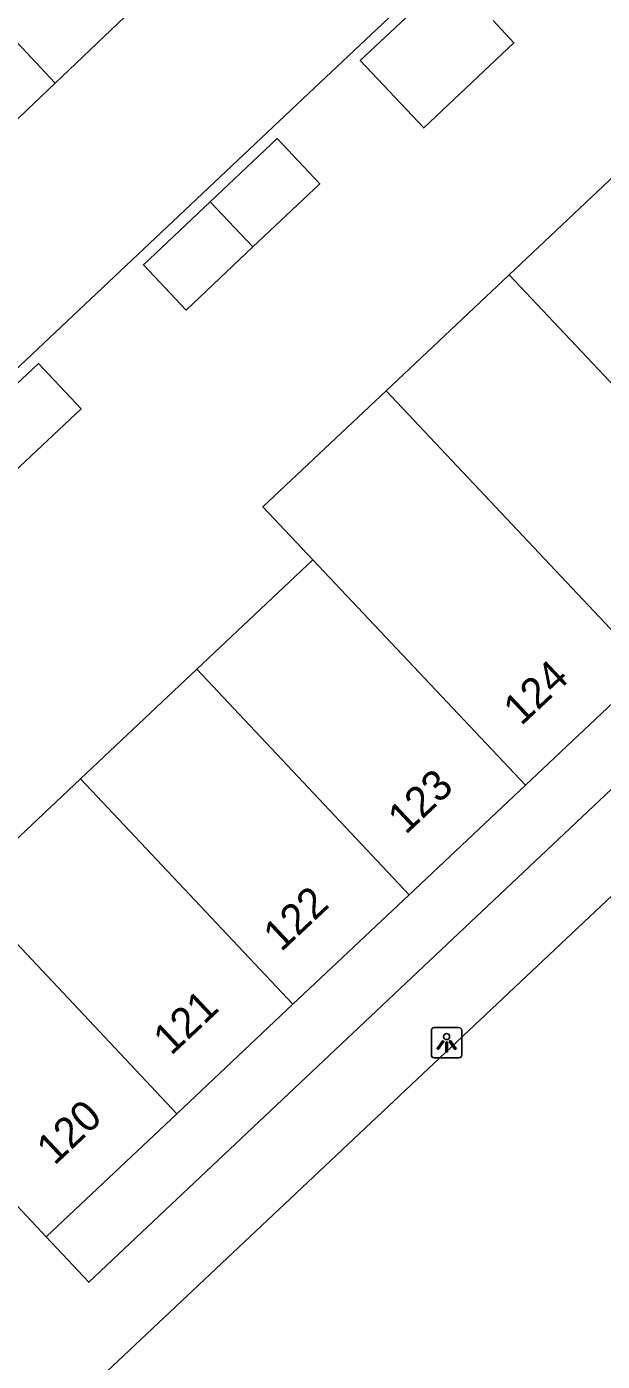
# Model space of a CAD drawing. Extents: x 162542 to 163144, y 380786 to 381511.
# Drawn here: x 162845.82 to 162864.72, y 381310.17 to 381354.01 of the extents above; entities that cross this region are included whole.
import ezdxf

# ---------------------------------------------------------------- set-up
doc = ezdxf.new("R2010")
doc.units = 0
for name, color, linetype in [('IMGEO_Lichtpunt', 7, 'Continuous'), ('IMGEO_Pand', 7, 'Continuous'), ('IMGEO_Pand_nummerreeks', 7, 'Continuous'), ('IMGEO_Rijbaan_lokaal_open', 7, 'Continuous'), ('IMGEO_Voetpad_open', 7, 'Continuous')]:
    doc.layers.add(name, color=color, linetype=linetype)

msp = doc.modelspace()

# ---------------------------------------------------------------- linework, layer by layer
at = {"layer": 'IMGEO_Lichtpunt'}
for p, q in [((162859.109, 381321.043), (162859.109, 381320.236)), ((162859.109, 381321.043), (162859.109, 381320.236)), ((162860.011, 381321.138), (162859.203, 381321.138)), ((162860.011, 381321.138), (162859.203, 381321.138)), ((162860.105, 381320.236), (162860.105, 381321.043)), ((162860.105, 381320.236), (162860.105, 381321.043)), ((162859.203, 381320.142), (162860.011, 381320.142)), ((162859.203, 381320.142), (162860.011, 381320.142))]:
    msp.add_line(p, q, dxfattribs=at)
for points in [[(162859.483, 381320.707), (162859.522, 381320.679), (162859.334, 381320.417), (162859.296, 381320.444), (162859.483, 381320.707)], [(162859.585, 381320.659), (162859.632, 381320.659), (162859.632, 381320.337), (162859.585, 381320.337), (162859.585, 381320.659)], [(162859.695, 381320.679), (162859.733, 381320.706), (162859.92, 381320.444), (162859.881, 381320.416), (162859.695, 381320.679)]]:
    msp.add_lwpolyline(points, dxfattribs=at)
msp.add_circle((162859.608, 381320.841), 0.0994, dxfattribs=at)
for centre, start, end in [((162859.203, 381321.043), 90, 180), ((162859.203, 381321.043), 90, 180), ((162860.011, 381321.043), 0, 90), ((162860.011, 381321.043), 0, 90), ((162859.203, 381320.236), 180, 270), ((162859.203, 381320.236), 180, 270), ((162860.011, 381320.236), 270, 0), ((162860.011, 381320.236), 270, 360)]:
    msp.add_arc(centre, 0.0946, start, end, dxfattribs=at)
at = {"layer": 'IMGEO_Pand'}
for points in [[(162859.742, 381355.695), (162856.771, 381352.896), (162858.855, 381350.683), (162861.817, 381353.483), (162861.133, 381354.212)], [(162853.248, 381346.777), (162855.442, 381348.851), (162854.038, 381350.332), (162851.845, 381348.26)], [(162867.365, 381347.936), (162865.712, 381349.675), (162861.666, 381345.864)], [(162851.845, 381348.26), (162849.648, 381346.183), (162851.053, 381344.702), (162853.248, 381346.777)], [(162851.845, 381348.26), (162853.248, 381346.777)], [(162861.666, 381345.864), (162857.621, 381342.054)], [(162861.666, 381345.864), (162870.286, 381336.713)], [(162845.401, 381339.392), (162847.602, 381341.461), (162846.202, 381342.951), (162843.998, 381340.883)], [(162857.621, 381342.054), (162853.575, 381338.243), (162855.218, 381336.499)], [(162857.621, 381342.054), (162866.24, 381332.903)], [(162855.218, 381336.499), (162851.401, 381332.903)], [(162855.218, 381336.499), (162862.194, 381329.093)], [(162851.401, 381332.903), (162847.585, 381329.306)], [(162851.401, 381332.903), (162858.378, 381325.499)], [(162866.24, 381332.903), (162862.194, 381329.093)], [(162847.585, 381329.306), (162843.768, 381325.71)], [(162847.585, 381329.306), (162854.56, 381321.903)], [(162862.194, 381329.093), (162858.378, 381325.499)], [(162850.743, 381318.308), (162843.768, 381325.71)], [(162858.378, 381325.499), (162854.56, 381321.903)], [(162854.56, 381321.903), (162850.743, 381318.308)], [(162846.452, 381314.267), (162850.743, 381318.308)], [(162846.452, 381314.267), (162843.879, 381316.998)]]:
    msp.add_lwpolyline(points, dxfattribs=at)
at = {"layer": 'IMGEO_Rijbaan_lokaal_open'}
for points in [[(162831.86, 381329.93), (162855.45, 381352.176), (162886.791, 381381.672)], [(162863.244, 381367.866), (162846.747, 381352.149)], [(162846.747, 381352.149), (162845.83, 381351.275), (162844.405, 381349.917)]]:
    msp.add_lwpolyline(points, dxfattribs=at)
at = {"layer": 'IMGEO_Voetpad_open'}
for points in [[(162859.81, 381371.564), (162859.729, 381371.652), (162850.249, 381362.722), (162843.132, 381356.025), (162846.747, 381352.149)], [(162891.046, 381353.514), (162847.862, 381312.771), (162846.452, 381314.267)], [(162859.527, 381293.151), (162845.981, 381307.523), (162867.886, 381328.147)]]:
    msp.add_lwpolyline(points, dxfattribs=at)

# ---------------------------------------------------------------- texts
at = {"layer": 'IMGEO_Pand_nummerreeks'}
for s, rotation, p in [('124', 43.2812, (162862.058, 381331.025)), ('123', 43.2812, (162858.263, 381327.452)), ('122', 43.287, (162854.173, 381323.599)), ('121', 43.287, (162850.558, 381320.195)), ('120', 43.2812, (162846.728, 381316.587))]:
    msp.add_text(s, height=1, rotation=rotation, dxfattribs=at).set_placement(p)

doc.saveas('drawing.dxf')
